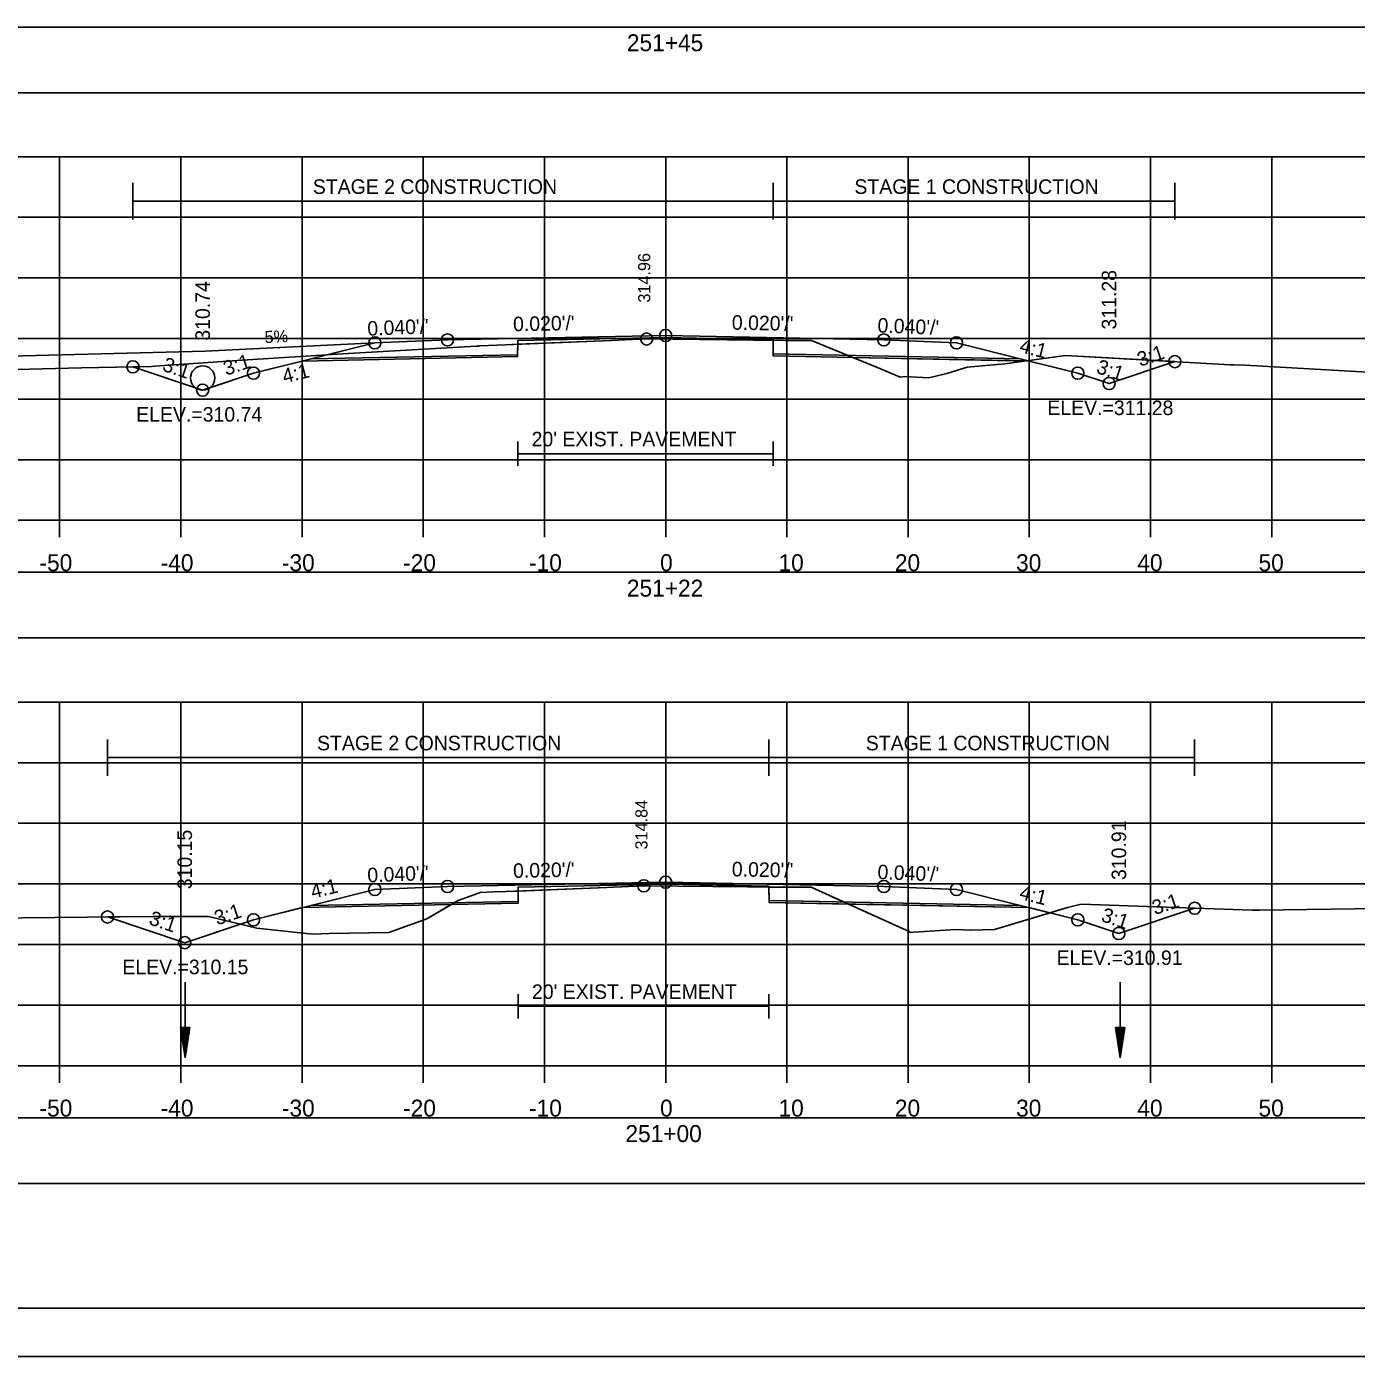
# Model space of a CAD drawing. Extents: x 1376273 to 1384221, y 378927 to 384592.
# Drawn here: x 1380505.1 to 1380614.8, y 381178.5 to 381288.2 of the extents above; entities that cross this region are included whole.
import ezdxf

# ---------------------------------------------------------------- set-up
doc = ezdxf.new("R2010")
doc.units = 0
for name, color, linetype in [('R_Alt Surface', 7, 'Continuous'), ('R_Alt Surface Annot', 7, 'Continuous'), ('R_Axis', 7, 'Continuous'), ('R_Axis Annot', 7, 'Continuous'), ('R_Border', 7, 'Continuous'), ('R_Border Notes', 7, 'Continuous'), ('R_Contours', 7, 'Continuous'), ('R_Dimension', 7, 'Continuous'), ('R_Drive', 7, 'Continuous'), ('R_Exist Surface', 7, 'Continuous'), ('R_Fin Surface', 7, 'Continuous'), ('R_Grid', 7, 'Continuous'), ('R_No Plot', 7, 'Continuous'), ('R_Water', 7, 'Continuous'), ('R_Xsect Elev', 7, 'Continuous'), ('R_Xsect Slope', 7, 'Continuous'), ('T_Detection Zones', 7, 'Continuous'), ('T_Notes', 7, 'Continuous')]:
    doc.layers.add(name, color=color, linetype=linetype)

msp = doc.modelspace()

# ---------------------------------------------------------------- linework, layer by layer
at = {"layer": 'R_Alt Surface'}
for points in [[(1380528.56, 381260.83), (1380545.62, 381261.17), (1380545.63, 381262.34), (1380557.84, 381262.58), (1380566.71, 381262.41), (1380566.72, 381261.24), (1380587.11, 381260.83)], [(1380545.63, 381254), (1380545.63, 381252)], [(1380566.71, 381254), (1380566.71, 381252)], [(1380545.63, 381253), (1380566.71, 381253)], [(1380528.56, 381215.73), (1380545.66, 381216.07), (1380545.67, 381217.24), (1380557.84, 381217.48), (1380566.36, 381217.31), (1380566.37, 381216.15), (1380587.11, 381215.73)], [(1380545.67, 381208.41), (1380545.67, 381206.41)], [(1380566.36, 381208.41), (1380566.36, 381206.41)], [(1380545.67, 381207.41), (1380566.36, 381207.41)]]:
    msp.add_lwpolyline(points, dxfattribs=at)
at = {"layer": 'R_Alt Surface Annot'}
msp.add_circle((1380519.64, 381259.25), 1, dxfattribs=at)
at = {"layer": 'R_Axis'}
for p, q in [((1380407.84, 381247.51), (1380707.84, 381247.51)), ((1380507.84, 381246.11), (1380507.84, 381247.51)), ((1380517.84, 381246.11), (1380517.84, 381247.51)), ((1380527.84, 381246.11), (1380527.84, 381247.51)), ((1380537.84, 381246.11), (1380537.84, 381247.51)), ((1380547.84, 381246.11), (1380547.84, 381247.51)), ((1380557.84, 381246.11), (1380557.84, 381247.51)), ((1380567.84, 381246.11), (1380567.84, 381247.51)), ((1380577.84, 381246.11), (1380577.84, 381247.51)), ((1380587.84, 381246.11), (1380587.84, 381247.51)), ((1380597.84, 381246.11), (1380597.84, 381247.51)), ((1380607.84, 381246.11), (1380607.84, 381247.51)), ((1380407.84, 381202.51), (1380707.84, 381202.51)), ((1380507.84, 381201.11), (1380507.84, 381202.51)), ((1380517.84, 381201.11), (1380517.84, 381202.51)), ((1380527.84, 381201.11), (1380527.84, 381202.51)), ((1380537.84, 381201.11), (1380537.84, 381202.51)), ((1380547.84, 381201.11), (1380547.84, 381202.51)), ((1380557.84, 381201.11), (1380557.84, 381202.51)), ((1380567.84, 381201.11), (1380567.84, 381202.51)), ((1380577.84, 381201.11), (1380577.84, 381202.51)), ((1380587.84, 381201.11), (1380587.84, 381202.51)), ((1380597.84, 381201.11), (1380597.84, 381202.51)), ((1380607.84, 381201.11), (1380607.84, 381202.51))]:
    msp.add_line(p, q, dxfattribs=at)
at = {"layer": 'R_Axis Annot'}
for points in [[(1380407.27, 381282.79), (1380708.96, 381282.79), (1380708.96, 381288.2), (1380407.27, 381288.2)], [(1380407.27, 381237.82), (1380708.96, 381237.82), (1380708.96, 381243.24), (1380407.27, 381243.24)], [(1380407.27, 381192.8), (1380708.96, 381192.8), (1380708.96, 381198.21), (1380407.27, 381198.21)]]:
    msp.add_lwpolyline(points, close=True, dxfattribs=at)
at = {"layer": 'R_Border'}
msp.add_line((1380716.02, 381182.51), (1380399.84, 381182.51), dxfattribs=at)
at = {"layer": 'R_Contours'}
for points in [[(1380566.71, 381262.36), (1380567.71, 381262.35), (1380568.4, 381262.34), (1380569.87, 381262.34), (1380573.29, 381260.94), (1380566.72, 381261.07)], [(1380573.29, 381260.94), (1380575.36, 381260.09), (1380577.19, 381259.31), (1380577.54, 381259.37), (1380579.54, 381259.26), (1380581.04, 381259.61), (1380582.71, 381260.14), (1380585.82, 381260.41), (1380587.6, 381260.66)], [(1380587.6, 381260.66), (1380590.83, 381261.1), (1380599.85, 381260.6), (1380594.42, 381258.79), (1380591.84, 381259.65), (1380587.84, 381260.65)], [(1380566.36, 381217.25), (1380567.36, 381217.24), (1380568.02, 381217.24), (1380569.84, 381217.24), (1380572.92, 381215.85), (1380566.37, 381215.98)], [(1380572.92, 381215.85), (1380577.92, 381213.59), (1380578.03, 381213.51), (1380578.3, 381213.52), (1380581.81, 381213.75), (1380582.97, 381213.68), (1380582.99, 381213.68), (1380584.98, 381213.74), (1380589.56, 381215.12), (1380587.84, 381215.55)], [(1380589.56, 381215.12), (1380590.98, 381215.55), (1380592.12, 381215.84), (1380601.48, 381215.5), (1380601.48, 381215.5), (1380595.23, 381213.42), (1380595.23, 381213.42), (1380591.84, 381214.55)]]:
    msp.add_lwpolyline(points, close=True, dxfattribs=at)
at = {"layer": 'R_Dimension'}
for p, q in [((1380513.89, 381272.34), (1380513.89, 381275.34)), ((1380566.71, 381272.34), (1380566.71, 381275.34)), ((1380599.85, 381272.34), (1380599.85, 381275.34)), ((1380513.89, 381273.84), (1380599.85, 381273.84)), ((1380511.79, 381226.43), (1380511.79, 381229.43)), ((1380566.36, 381226.43), (1380566.36, 381229.43)), ((1380601.48, 381226.43), (1380601.48, 381229.43)), ((1380511.79, 381227.93), (1380601.48, 381227.93))]:
    msp.add_line(p, q, dxfattribs=at)
at = {"layer": 'R_Drive'}
for p, q in [((1380519.85, 381261.45), (1380442.17, 381259.57)), ((1380533.84, 381262.15), (1380519.85, 381261.45))]:
    msp.add_line(p, q, dxfattribs=at)
at = {"layer": 'R_Exist Surface'}
for points in [[(1380497.86, 381259.79), (1380509.65, 381260.08), (1380515.42, 381260.2), (1380515.7, 381260.22), (1380522.9, 381260.73), (1380531.65, 381261.27), (1380542.2, 381261.87), (1380542.4, 381261.88), (1380542.48, 381261.89), (1380542.48, 381261.89), (1380542.5, 381261.89), (1380544.63, 381261.99), (1380553.34, 381262.35), (1380556.27, 381262.47), (1380565.09, 381262.38), (1380567.71, 381262.35), (1380568.4, 381262.34), (1380569.87, 381262.34), (1380575.36, 381260.09), (1380577.19, 381259.31), (1380577.54, 381259.37), (1380579.54, 381259.26), (1380581.04, 381259.61), (1380582.71, 381260.14), (1380585.82, 381260.41), (1380590.83, 381261.1), (1380604.42, 381260.34), (1380604.62, 381260.33), (1380604.72, 381260.33), (1380605.65, 381260.32), (1380616.69, 381259.67)], [(1380493.91, 381214.59), (1380515.53, 381214.82), (1380517.95, 381214.81), (1380520.11, 381214.81), (1380524.1, 381213.86), (1380528.7, 381213.36), (1380529.41, 381213.38), (1380530.09, 381213.42), (1380534.99, 381213.51), (1380538.13, 381214.63), (1380540.77, 381216.16), (1380541.58, 381216.44), (1380542.53, 381216.79), (1380543.6, 381216.85), (1380544.67, 381216.87), (1380552.95, 381217.22), (1380556.04, 381217.35), (1380564.57, 381217.27), (1380567.36, 381217.24), (1380568.02, 381217.24), (1380569.84, 381217.24), (1380577.92, 381213.59), (1380578.03, 381213.51), (1380578.3, 381213.52), (1380581.81, 381213.75), (1380582.97, 381213.68), (1380582.99, 381213.68), (1380584.98, 381213.74), (1380590.98, 381215.55), (1380592.12, 381215.84), (1380606.22, 381215.33), (1380606.86, 381215.35), (1380618.6, 381215.52)]]:
    msp.add_lwpolyline(points, dxfattribs=at)
at = {"layer": 'R_Fin Surface'}
for points in [[(1380513.89, 381260.17), (1380519.64, 381258.25), (1380523.84, 381259.65), (1380528.59, 381260.84), (1380533.84, 381262.15), (1380539.84, 381262.39), (1380557.84, 381262.75), (1380575.84, 381262.39), (1380581.84, 381262.15), (1380587.08, 381260.84), (1380591.84, 381259.65), (1380594.42, 381258.79), (1380599.85, 381260.6)], [(1380511.79, 381214.78), (1380511.79, 381214.78), (1380518.16, 381212.66), (1380523.84, 381214.55), (1380528.59, 381215.74), (1380533.84, 381217.05), (1380539.84, 381217.29), (1380557.84, 381217.65), (1380575.84, 381217.29), (1380581.84, 381217.05), (1380587.08, 381215.74), (1380591.84, 381214.55), (1380595.23, 381213.42), (1380595.23, 381213.42), (1380601.48, 381215.5), (1380601.48, 381215.5)]]:
    msp.add_lwpolyline(points, dxfattribs=at)
at = {"layer": 'R_Grid'}
for p, q in [((1380407.84, 381277.51), (1380707.84, 381277.51)), ((1380507.84, 381247.51), (1380507.84, 381277.51)), ((1380517.84, 381247.51), (1380517.84, 381277.51)), ((1380527.84, 381247.51), (1380527.84, 381277.51)), ((1380537.84, 381247.51), (1380537.84, 381277.51)), ((1380547.84, 381247.51), (1380547.84, 381277.51)), ((1380557.84, 381247.51), (1380557.84, 381277.51)), ((1380567.84, 381247.51), (1380567.84, 381277.51)), ((1380577.84, 381247.51), (1380577.84, 381277.51)), ((1380587.84, 381247.51), (1380587.84, 381277.51)), ((1380597.84, 381247.51), (1380597.84, 381277.51)), ((1380607.84, 381247.51), (1380607.84, 381277.51)), ((1380407.84, 381272.51), (1380707.84, 381272.51)), ((1380407.84, 381267.51), (1380707.84, 381267.51)), ((1380407.84, 381262.51), (1380707.84, 381262.51)), ((1380407.84, 381257.51), (1380707.84, 381257.51)), ((1380407.84, 381252.51), (1380707.84, 381252.51)), ((1380407.84, 381247.51), (1380707.84, 381247.51)), ((1380407.84, 381232.51), (1380707.84, 381232.51)), ((1380507.84, 381202.51), (1380507.84, 381232.51)), ((1380517.84, 381202.51), (1380517.84, 381232.51)), ((1380527.84, 381202.51), (1380527.84, 381232.51)), ((1380537.84, 381202.51), (1380537.84, 381232.51)), ((1380547.84, 381202.51), (1380547.84, 381232.51)), ((1380557.84, 381202.51), (1380557.84, 381232.51)), ((1380567.84, 381202.51), (1380567.84, 381232.51)), ((1380577.84, 381202.51), (1380577.84, 381232.51)), ((1380587.84, 381202.51), (1380587.84, 381232.51)), ((1380597.84, 381202.51), (1380597.84, 381232.51)), ((1380607.84, 381202.51), (1380607.84, 381232.51)), ((1380407.84, 381227.51), (1380707.84, 381227.51)), ((1380407.84, 381222.51), (1380707.84, 381222.51)), ((1380407.84, 381217.51), (1380707.84, 381217.51)), ((1380407.84, 381212.51), (1380707.84, 381212.51)), ((1380407.84, 381207.51), (1380707.84, 381207.51)), ((1380407.84, 381202.51), (1380707.84, 381202.51))]:
    msp.add_line(p, q, dxfattribs=at)
at = {"layer": 'R_No Plot'}
msp.add_line((1380387.44, 381178.53), (1380720.77, 381178.53), dxfattribs=at)
for points in [[(1380387.43, 381391.86), (1380720.77, 381391.86), (1380720.77, 381178.53), (1380387.43, 381178.53)], [(1380633.76, 381387.97), (1380633.76, 381378.09), (1380669.49, 381378.09), (1380669.49, 381375.17), (1380692.69, 381375.17), (1380692.69, 381350.84), (1380716.02, 381350.84), (1380716.02, 381182.51), (1380399.84, 381182.51), (1380399.84, 381387.97)]]:
    msp.add_lwpolyline(points, close=True, dxfattribs=at)
for points in [[(1380527.84, 381260.65), (1380545.62, 381261.01), (1380545.63, 381262.34), (1380557.84, 381262.58), (1380566.71, 381262.41), (1380566.72, 381261.07), (1380587.84, 381260.65)], [(1380527.84, 381215.55), (1380545.66, 381215.91), (1380545.67, 381217.24), (1380557.84, 381217.48), (1380566.36, 381217.31), (1380566.37, 381215.98), (1380587.84, 381215.55)]]:
    msp.add_lwpolyline(points, dxfattribs=at)
for centre in [(1380533.84, 381262.15), (1380539.84, 381262.39), (1380556.27, 381262.47), (1380557.84, 381262.75), (1380575.84, 381262.39), (1380581.84, 381262.15), (1380513.89, 381260.17), (1380523.84, 381259.65), (1380591.84, 381259.65), (1380599.85, 381260.6), (1380594.42, 381258.79), (1380594.42, 381258.79), (1380519.64, 381258.25), (1380519.64, 381258.25), (1380533.84, 381217.05), (1380539.84, 381217.29), (1380556.04, 381217.35), (1380557.84, 381217.65), (1380575.84, 381217.29), (1380581.84, 381217.05), (1380511.79, 381214.78), (1380601.48, 381215.5), (1380523.84, 381214.55), (1380591.84, 381214.55), (1380518.16, 381212.66), (1380518.16, 381212.66), (1380595.23, 381213.42), (1380595.23, 381213.42)]:
    msp.add_circle(centre, 0.5, dxfattribs=at)
at = {"layer": 'R_Water'}
for p, q in [((1380518.19, 381209.4), (1380518.19, 381203.15)), ((1380595.34, 381209.4), (1380595.34, 381203.15)), ((1380517.82, 381205.65), (1380518.19, 381203.15)), ((1380518.57, 381205.65), (1380517.82, 381205.65)), ((1380517.88, 381205.65), (1380518.19, 381203.56)), ((1380517.95, 381205.65), (1380518.19, 381203.99)), ((1380518.01, 381205.65), (1380518.19, 381204.41)), ((1380518.07, 381205.65), (1380518.19, 381204.83)), ((1380518.14, 381205.65), (1380518.19, 381205.25)), ((1380518.57, 381205.65), (1380518.19, 381203.15)), ((1380518.32, 381205.65), (1380518.19, 381204.83)), ((1380518.44, 381205.65), (1380518.19, 381203.99)), ((1380518.51, 381205.65), (1380518.19, 381203.56)), ((1380518.38, 381205.65), (1380518.19, 381204.41)), ((1380518.25, 381205.65), (1380518.19, 381205.25)), ((1380594.96, 381205.65), (1380595.34, 381203.15)), ((1380595.71, 381205.65), (1380594.96, 381205.65)), ((1380595.03, 381205.65), (1380595.34, 381203.56)), ((1380595.09, 381205.65), (1380595.34, 381203.99)), ((1380595.15, 381205.65), (1380595.34, 381204.41)), ((1380595.22, 381205.65), (1380595.34, 381204.83)), ((1380595.28, 381205.65), (1380595.34, 381205.25)), ((1380595.71, 381205.65), (1380595.34, 381203.15)), ((1380595.46, 381205.65), (1380595.34, 381204.83)), ((1380595.59, 381205.65), (1380595.34, 381203.99)), ((1380595.65, 381205.65), (1380595.34, 381203.56)), ((1380595.52, 381205.65), (1380595.34, 381204.41)), ((1380595.4, 381205.65), (1380595.34, 381205.25))]:
    msp.add_line(p, q, dxfattribs=at)
at = {"layer": 'T_Detection Zones'}
for points in [[(1380545.63, 381262.03), (1380553.34, 381262.35), (1380556.27, 381262.47), (1380565.09, 381262.38), (1380566.71, 381262.36), (1380566.71, 381262.41), (1380557.84, 381262.58), (1380545.63, 381262.34)], [(1380513.89, 381260.17), (1380515.42, 381260.2), (1380515.7, 381260.22), (1380522.9, 381260.73), (1380531.65, 381261.27), (1380542.2, 381261.87), (1380542.4, 381261.88), (1380542.48, 381261.89), (1380542.48, 381261.89), (1380542.5, 381261.89), (1380544.63, 381261.99), (1380545.63, 381262.03), (1380545.62, 381261.01), (1380527.84, 381260.65), (1380523.84, 381259.65), (1380519.64, 381258.25)], [(1380545.66, 381216.91), (1380552.95, 381217.22), (1380556.04, 381217.35), (1380564.57, 381217.27), (1380566.36, 381217.25), (1380566.36, 381217.31), (1380557.84, 381217.48), (1380545.67, 381217.24)], [(1380540.14, 381215.8), (1380540.77, 381216.16), (1380541.58, 381216.44), (1380542.53, 381216.79), (1380543.6, 381216.85), (1380544.67, 381216.87), (1380545.66, 381216.91), (1380545.66, 381215.91)], [(1380522.75, 381214.19), (1380524.1, 381213.86), (1380528.7, 381213.36), (1380529.41, 381213.38), (1380530.09, 381213.42), (1380534.99, 381213.51), (1380538.13, 381214.63), (1380540.14, 381215.8), (1380527.84, 381215.55), (1380523.84, 381214.55)], [(1380511.79, 381214.78), (1380515.53, 381214.82), (1380517.95, 381214.81), (1380520.11, 381214.81), (1380522.75, 381214.19), (1380518.16, 381212.66)]]:
    msp.add_lwpolyline(points, close=True, dxfattribs=at)
at = {"layer": 'T_Notes'}
for p, q in [((1380519.85, 381261.45), (1380442.17, 381259.57)), ((1380533.84, 381262.15), (1380519.85, 381261.45))]:
    msp.add_line(p, q, dxfattribs=at)
for points in [[(1380523.84, 381259.65), (1380528.59, 381260.84), (1380529.88, 381261.16), (1380533.84, 381262.15)], [(1380442.17, 381259.57), (1380451.39, 381259.47), (1380457.23, 381259.49), (1380462.82, 381259.5), (1380475.04, 381259.36), (1380480.53, 381259.37), (1380491.54, 381259.65), (1380497.86, 381259.79), (1380509.65, 381260.08), (1380513.89, 381260.17)], [(1380513.89, 381260.17), (1380519.04, 381258.45), (1380519.64, 381258.25), (1380520.24, 381258.45), (1380523.84, 381259.65)]]:
    msp.add_lwpolyline(points, dxfattribs=at)

# ---------------------------------------------------------------- texts
at = {"layer": 'R_Alt Surface'}
for p in [(1380546.78, 381253.61), (1380546.81, 381208.02)]:
    msp.add_text("20' EXIST. PAVEMENT", height=1.2, dxfattribs=at).set_placement(p)
at = {"layer": 'R_Axis Annot'}
for s, p in [('251+45', (1380554.64, 381286.21)), ('-50', (1380506.18, 381243.31)), ('-40', (1380516.18, 381243.31)), ('-30', (1380526.18, 381243.31)), ('-20', (1380536.18, 381243.31)), ('-10', (1380546.57, 381243.31)), ('0', (1380557.38, 381243.31)), ('10', (1380567.15, 381243.31)), ('20', (1380576.75, 381243.31)), ('30', (1380586.75, 381243.31)), ('40', (1380596.75, 381243.31)), ('50', (1380606.75, 381243.31)), ('251+22', (1380554.64, 381241.21)), ('-50', (1380506.18, 381198.31)), ('-40', (1380516.18, 381198.31)), ('-30', (1380526.18, 381198.31)), ('-20', (1380536.18, 381198.31)), ('-10', (1380546.57, 381198.31)), ('0', (1380557.38, 381198.31)), ('10', (1380567.15, 381198.31)), ('20', (1380576.75, 381198.31)), ('30', (1380586.75, 381198.31)), ('40', (1380596.75, 381198.31)), ('50', (1380606.75, 381198.31)), ('251+00', (1380554.52, 381196.21))]:
    msp.add_text(s, height=1.4, dxfattribs=at).set_placement(p)
at = {"layer": 'R_Border Notes'}
for s, p in [('ELEV.=310.74', (1380514.16, 381255.65)), ('ELEV.=311.28', (1380589.33, 381256.19)), ('ELEV.=310.91', (1380590.09, 381210.82)), ('ELEV.=310.15', (1380513.02, 381210.06))]:
    msp.add_text(s, height=1.2, dxfattribs=at).set_placement(p)
at = {"layer": 'R_Dimension'}
for s, p in [('STAGE 2 CONSTRUCTION', (1380528.73, 381274.44)), ('STAGE 1 CONSTRUCTION', (1380573.41, 381274.44)), ('STAGE 2 CONSTRUCTION', (1380529.08, 381228.53)), ('STAGE 1 CONSTRUCTION', (1380574.35, 381228.53))]:
    msp.add_text(s, height=1.2, dxfattribs=at).set_placement(p)
at = {"layer": 'R_Drive'}
msp.add_text('-5%', height=1, rotation=2.8636, dxfattribs=at).set_placement((1380524.33, 381262.1))
at = {"layer": 'R_Xsect Elev'}
for s, height, p in [('314.96', 1, (1380556.57, 381265.47)), ('311.28', 1.2, (1380595.02, 381263.25)), ('310.74', 1.2, (1380520.24, 381262.33)), ('314.84', 1, (1380556.34, 381220.35)), ('310.15', 1.2, (1380518.76, 381217.07)), ('310.91', 1.2, (1380595.83, 381217.83))]:
    msp.add_text(s, height=height, rotation=90, dxfattribs=at).set_placement(p)
at = {"layer": 'R_Xsect Slope'}
for s, rotation, p in [("0.040'/'", 2.2906, (1380533.25, 381262.73)), ("0.020'/'", 1.1458, (1380545.26, 381263.1)), ("0.020'/'", 358.8542, (1380563.29, 381263.24)), ("0.040'/'", 357.7094, (1380575.3, 381263.01)), ('4:1', 345.9638, (1380586.96, 381261.39)), ('3:1', 18.4349, (1380596.98, 381260.17)), ('3:1', 341.5651, (1380516.25, 381259.87)), ('3:1', 18.4349, (1380521.58, 381259.43)), ('4:1', 14.0362, (1380526.38, 381258.79)), ('3:1', 341.5651, (1380593.29, 381259.69)), ("0.040'/'", 2.2906, (1380533.25, 381217.63)), ("0.020'/'", 1.1458, (1380545.26, 381218)), ("0.020'/'", 358.8542, (1380563.29, 381218.14)), ("0.040'/'", 357.7094, (1380575.3, 381217.91)), ('4:1', 14.0362, (1380528.72, 381216.28)), ('4:1', 345.9638, (1380586.96, 381216.28)), ('3:1', 18.4349, (1380598.2, 381214.93)), ('3:1', 341.5651, (1380515.13, 381214.19)), ('3:1', 18.4349, (1380520.84, 381214.08)), ('3:1', 341.5651, (1380593.69, 381214.46))]:
    msp.add_text(s, height=1.2, rotation=rotation, dxfattribs=at).set_placement(p)

doc.saveas('drawing.dxf')
